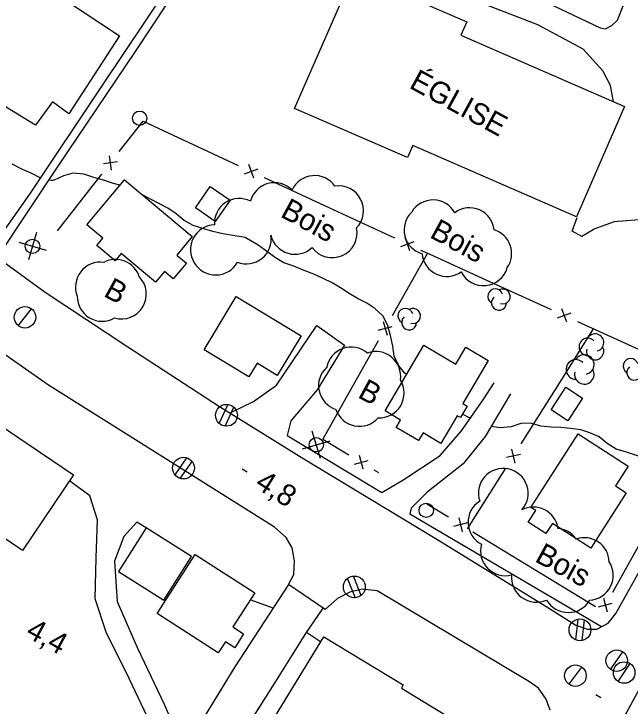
# Model space of a CAD drawing. Extents: x 219136 to 222520, y 5421589 to 5424530.
# Drawn here: x 221345.5 to 221431.4, y 5422839.7 to 5422936.2 of the extents above; entities that cross this region are included whole.
import ezdxf

# ---------------------------------------------------------------- set-up
doc = ezdxf.new("R2010")
doc.units = 0
for name, color, linetype in [('Level 19', 7, 'Continuous'), ('Level 2', 7, 'Continuous'), ('Level 21', 7, 'Continuous'), ('Level 22', 7, 'Continuous'), ('Level 3', 7, 'Continuous'), ('Level 31', 7, 'Continuous'), ('Level 36', 7, 'Continuous'), ('Level 37', 7, 'Continuous'), ('Level 44', 7, 'Continuous')]:
    doc.layers.add(name, color=color, linetype=linetype)

msp = doc.modelspace()

# ---------------------------------------------------------------- linework, layer by layer
at = {"layer": 'Level 19'}
for points in [[(221387.72, 5422952.98), (221414.4, 5422940.39), (221427.18, 5422934.23), (221427.94, 5422934.11), (221428.81, 5422934.58), (221429.59, 5422935.32), (221430.48, 5422937.55), (221435.65, 5422951.12), (221438.05, 5422957.41), (221437.92, 5422960.23), (221435.92, 5422960.8), (221434.29, 5422961.15)], [(221428.64, 5422926.22), (221427.56, 5422928.24), (221424.85, 5422931.29), (221418.54, 5422934.65), (221409.98, 5422937.95), (221405.02, 5422940.24), (221386.21, 5422949.57)], [(221429.06, 5422923.95), (221428.64, 5422926.22)], [(221455.56, 5422899.45), (221450.13, 5422902.97), (221443.75, 5422905.28), (221437.65, 5422907.16), (221433.18, 5422907.51), (221429.15, 5422907.19), (221426.47, 5422906.23), (221424.66, 5422905.18), (221423.3, 5422905.9), (221423.99, 5422907.81)], [(221375.65, 5422880.57), (221378.92, 5422882.16), (221382.13, 5422884.45), (221387.76, 5422892.78), (221391.6, 5422890.02), (221387.79, 5422883.79), (221384.11, 5422879.49), (221383.62, 5422877.42)], [(221396.78, 5422869.49), (221399.87, 5422871.3), (221404.93, 5422874.66), (221407.9, 5422878.09), (221410.98, 5422882.52), (221412.43, 5422884.76)], [(221414.69, 5422883.22), (221411.18, 5422877.3), (221408.1, 5422873.5), (221403.04, 5422869.5), (221400.87, 5422867.3), (221400.71, 5422866.53)], [(221364.01, 5422833.39), (221364.46, 5422835.17), (221364.09, 5422838.27), (221361.6, 5422843.56), (221358.39, 5422850.05), (221356.88, 5422854.66), (221357.03, 5422860.37), (221357.18, 5422865.7), (221356.13, 5422869.01), (221353.3, 5422871.11)], [(221363.96, 5422864.55), (221362.67, 5422865.34), (221360.88, 5422863.37), (221359.54, 5422859.9), (221359.93, 5422854.31), (221362.78, 5422847.82), (221366.47, 5422839.98), (221368.38, 5422835.56), (221369.33, 5422833.77)], [(221381.65, 5422853.35), (221378.47, 5422854.53)], [(221388.25, 5422848.66), (221386.29, 5422849.99)]]:
    msp.add_lwpolyline(points, dxfattribs=at)
at = {"layer": 'Level 2'}
for points in [[(221349.22, 5422913.32), (221348.06, 5422913.94), (221346.75, 5422914.49), (221345.32, 5422915.24)], [(221360.3, 5422912.3), (221359.44, 5422912.57), (221358.01, 5422913.01), (221356.68, 5422913.39), (221355.27, 5422913.87), (221353.77, 5422914), (221352.48, 5422913.62), (221351.24, 5422913.04), (221350.98, 5422912.97), (221350.72, 5422912.95), (221350.43, 5422913.02)], [(221393.49, 5422896.5), (221392.24, 5422897.22), (221391.04, 5422898.01), (221389.86, 5422898.69), (221388.63, 5422899.31), (221387.3, 5422899.91), (221385.96, 5422900.41), (221384.52, 5422901.01), (221383.14, 5422901.5), (221381.98, 5422902.18), (221380.73, 5422903.1), (221379.57, 5422903.95), (221377.77, 5422905.02), (221377.49, 5422905.09), (221376.05, 5422905.29), (221374.65, 5422905.52), (221373.27, 5422905.86), (221372.01, 5422906.21), (221370.52, 5422906.69), (221369.28, 5422907.37), (221368.15, 5422908.31), (221366.99, 5422909.13), (221365.81, 5422909.73), (221364.57, 5422910.36), (221363.44, 5422910.97)], [(221400.25, 5422885.95), (221399.97, 5422886.16), (221399.18, 5422887.15), (221398.53, 5422888.47), (221398.34, 5422889.87), (221397.99, 5422891.37), (221397.56, 5422892.84), (221396.93, 5422894.13), (221395.82, 5422895.11), (221394.7, 5422895.88), (221393.49, 5422896.5)], [(221409.11, 5422879.84), (221408.04, 5422880.39)], [(221433.08, 5422874.39), (221430.88, 5422875.12), (221429.41, 5422875.52), (221428.17, 5422876.34), (221427.05, 5422877.27), (221425.78, 5422877.81), (221424.5, 5422878.22), (221423.07, 5422878.43), (221421.74, 5422878.54), (221420.36, 5422878.61), (221418.92, 5422878.73), (221417.5, 5422879.14), (221416.17, 5422879.1), (221414.79, 5422878.66), (221413.27, 5422878.51), (221412, 5422878.68)]]:
    msp.add_lwpolyline(points, dxfattribs=at)
at = {"layer": 'Level 21'}
for points in [[(221660.64, 5423258.98), (221639.04, 5423219.11), (221616.62, 5423177.95), (221598.48, 5423145.47), (221572.5, 5423097.61), (221544.2, 5423045.77), (221525.59, 5423011.52), (221501.12, 5422966.85), (221480.22, 5422927.93), (221458.39, 5422888.43), (221441.16, 5422857.84), (221426.14, 5422830.08), (221397.61, 5422779.56)], [(221423.8, 5422850.98), (221425.45, 5422850.43), (221426.75, 5422850.45), (221428.3, 5422851.3), (221429.4, 5422852.61), (221432.84, 5422858.87), (221454.87, 5422898.19), (221466.7, 5422919.93), (221474.59, 5422934.2), (221477.45, 5422939.57), (221478.51, 5422941.89), (221478.75, 5422943.99), (221478.29, 5422946.25), (221477.27, 5422947.93), (221476.62, 5422949.49)], [(221306.35, 5422939.09), (221304.13, 5422935.5), (221303.91, 5422933.1), (221304.58, 5422931.79), (221305.42, 5422930.76), (221311.19, 5422926.01), (221341.12, 5422903.76), (221349.92, 5422897.41), (221361.44, 5422889.77), (221374.19, 5422881.48), (221385.95, 5422874.18), (221404.24, 5422863.13), (221419.75, 5422853.58), (221423.8, 5422850.98)], [(221420.22, 5422839.15), (221419.67, 5422840.67), (221418.63, 5422842.21), (221417.37, 5422843.12), (221396.15, 5422855.79), (221394.06, 5422856.01), (221392.34, 5422855.58), (221390.64, 5422854.72), (221388.89, 5422853.19), (221383.79, 5422856.66), (221384.55, 5422858.06), (221384.64, 5422859.98), (221384.3, 5422861.77), (221383.47, 5422863.23), (221381.84, 5422864.64), (221350.38, 5422884.43), (221343.48, 5422889.25), (221333.19, 5422896.69), (221320.73, 5422906.09), (221305.18, 5422917.67), (221293.35, 5422926.32), (221290.79, 5422928), (221290.07, 5422929.29)], [(221383.62, 5422877.42), (221396.78, 5422869.49)], [(221400.71, 5422866.53), (221427.39, 5422850.8)], [(221383.81, 5422856.65), (221376.31, 5422845.19), (221367.09, 5422830.11), (221355.85, 5422811.59), (221345.1, 5422793.68), (221337.42, 5422781.3), (221331.57, 5422773.87), (221324.26, 5422766.14), (221316.39, 5422757.78), (221307.49, 5422749.76)], [(221310.99, 5422746.58), (221319.03, 5422752.77), (221327.48, 5422762), (221333.69, 5422769.57), (221341.7, 5422779.31), (221346.63, 5422786.61), (221352.5, 5422795.29), (221358.52, 5422804.94), (221365.09, 5422815.49), (221371.28, 5422825.96), (221377.09, 5422835.4), (221381.93, 5422843.03), (221386.2, 5422849.85), (221388.61, 5422853.38), (221388.61, 5422853.38)]]:
    msp.add_lwpolyline(points, dxfattribs=at)
at = {"layer": 'Level 22'}
for points in [[(221355.15, 5422963.68), (221361.81, 5422960.61), (221357.7, 5422951.48), (221353.7, 5422953.36), (221352.48, 5422950.5), (221357.52, 5422945.94), (221358.78, 5422948.69), (221369.57, 5422943.8), (221357.78, 5422926.18), (221347.72, 5422911.07), (221342.06, 5422903.08)], [(221343.23, 5422902.24), (221351.73, 5422914.96), (221362.51, 5422930.95), (221371.7, 5422944.87)]]:
    msp.add_lwpolyline(points, dxfattribs=at)
at = {"layer": 'Level 3'}
for p, q in [((221377.35, 5422872.77), (221378.06, 5422872.39)), ((221426.6, 5422841.32), (221427.3, 5422840.94))]:
    msp.add_line(p, q, dxfattribs=at)
at = {"layer": 'Level 31'}
for points in [[(221360.24, 5422933.13), (221353.2, 5422922.26), (221350.95, 5422923.93), (221348.55, 5422920.67), (221338.7, 5422926.69), (221338.23, 5422925.26), (221335.26, 5422926.46), (221335.77, 5422928.46), (221327.12, 5422934.55), (221329.32, 5422938.02), (221326.82, 5422939.47), (221332.15, 5422948.09), (221326.32, 5422950.71), (221329.65, 5422957.64), (221330.46, 5422957.36), (221331.4, 5422959.45), (221335.09, 5422957.73), (221336.92, 5422961.27), (221351.02, 5422954.62), (221346.36, 5422944.8), (221351.35, 5422942.22), (221349.88, 5422940.06)], [(221392.87, 5422941.92), (221408.61, 5422935.06), (221407.81, 5422933.21), (221430.59, 5422923.29), (221423.9, 5422907.92), (221401.11, 5422917.84), (221400.38, 5422916.15), (221384.63, 5422923.01)], [(221360.94, 5422913.06), (221370.39, 5422905.15), (221368.24, 5422902.58), (221369.59, 5422901.46), (221367.75, 5422899.25), (221366.53, 5422900.27), (221365.28, 5422898.78), (221360.5, 5422902.79), (221359.64, 5422901.77), (221357.1, 5422903.9), (221357.96, 5422904.93), (221355.71, 5422906.81)], [(221375.67, 5422910.21), (221373.59, 5422907.24), (221370.83, 5422909.17), (221372.9, 5422912.14)], [(221376.52, 5422896.78), (221385.55, 5422891.32), (221382.22, 5422885.8), (221379.41, 5422887.5), (221378.26, 5422885.6), (221372.04, 5422889.37)], [(221397.24, 5422880.86), (221402.64, 5422890), (221407.11, 5422887.36), (221408.5, 5422889.72), (221411.61, 5422887.88), (221408.06, 5422881.87), (221408.69, 5422881.5), (221407.76, 5422879.92), (221407.29, 5422880.19), (221405.01, 5422876.33), (221402.53, 5422877.79), (221401.9, 5422876.73), (221398.81, 5422878.56), (221399.41, 5422879.58)], [(221420.39, 5422880.99), (221422.42, 5422884.15), (221424.75, 5422882.65), (221422.71, 5422879.49)], [(221343.18, 5422879.16), (221353.87, 5422871.96), (221346.75, 5422861.39), (221336.06, 5422868.59)], [(221417.56, 5422867.39), (221424.15, 5422877.65), (221431.1, 5422873.18), (221429.33, 5422870.44), (221430.84, 5422869.46), (221425.88, 5422861.75), (221420.55, 5422865.18), (221419.63, 5422863.76), (221417.17, 5422865.34), (221418.22, 5422866.97)], [(221363.96, 5422864.55), (221360.13, 5422858.48), (221366.44, 5422854.5), (221370.27, 5422860.57)], [(221365.51, 5422852.61), (221370.82, 5422860.85), (221379.1, 5422855.51), (221376.04, 5422850.76), (221377.55, 5422849.78), (221376.3, 5422847.85), (221375, 5422848.69), (221374, 5422847.14)], [(221388.7, 5422849.4), (221399.77, 5422842.67), (221399.51, 5422842.24), (221410.81, 5422835.37), (221410.1, 5422834.19), (221410.64, 5422833.86), (221409.45, 5422831.89), (221408.65, 5422832.38), (221406.5, 5422828.84), (221396.76, 5422834.76), (221394.14, 5422830.45), (221388.91, 5422833.62), (221387.12, 5422830.67), (221379.96, 5422835.01)]]:
    msp.add_lwpolyline(points, close=True, dxfattribs=at)
at = {"layer": 'Level 36'}
for p, q in [((221348.69, 5422905.72), (221347.59, 5422901.89)), ((221346.23, 5422904.36), (221350.06, 5422903.26)), ((221346.16, 5422892.72), (221348.02, 5422895.08)), ((221375.36, 5422881.75), (221374.12, 5422879.13)), ((221374.96, 5422878.75), (221376.2, 5422881.37)), ((221388.23, 5422874.22), (221387.1, 5422878.05)), ((221385.75, 5422875.57), (221389.58, 5422876.7)), ((221369.61, 5422874.34), (221367.96, 5422871.95)), ((221368.73, 5422871.44), (221370.38, 5422873.83)), ((221393.93, 5422855.16), (221392.83, 5422857.85)), ((221391.99, 5422857.48), (221393.09, 5422854.79)), ((221424.09, 5422851.84), (221423.78, 5422848.96)), ((221424.69, 5422848.88), (221425, 5422851.76)), ((221428.63, 5422844.83), (221430.37, 5422847.27)), ((221429.72, 5422843.13), (221431.36, 5422845.65)), ((221422.85, 5422842.75), (221424.65, 5422845.15))]:
    msp.add_line(p, q, dxfattribs=at)
for centre, radius in [((221363.066, 5422921.643), 1), ((221348.143, 5422903.797), 1), ((221347.094, 5422893.908), 1.5), ((221375.153, 5422880.246), 1.518), ((221387.67, 5422876.14), 1), ((221369.178, 5422872.893), 1.518), ((221402.97, 5422867), 1), ((221392.962, 5422856.328), 1.518), ((221424.385, 5422850.354), 1.518), ((221429.503, 5422846.058), 1.5), ((221423.753, 5422843.958), 1.5), ((221430.543, 5422844.398), 1.5)]:
    msp.add_circle(centre, radius, dxfattribs=at)
at = {"layer": 'Level 37'}
for p, q in [((221359.13, 5422914.43), (221358.88, 5422916.42)), ((221360, 5422915.55), (221358.01, 5422915.3)), ((221378.95, 5422913.3), (221378.26, 5422915.18)), ((221377.67, 5422913.9), (221379.55, 5422914.58)), ((221400.71, 5422903.18), (221400.03, 5422905.06)), ((221399.43, 5422903.77), (221401.31, 5422904.46)), ((221421.27, 5422893.81), (221423.14, 5422894.51)), ((221422.56, 5422893.22), (221421.85, 5422895.09)), ((221396.3, 5422892.1), (221398.23, 5422892.64)), ((221396.99, 5422893.33), (221397.53, 5422891.4)), ((221415.35, 5422873.59), (221414.91, 5422875.54)), ((221394.19, 5422872.72), (221393.7, 5422874.66)), ((221416.1, 5422874.79), (221414.15, 5422874.35)), ((221392.97, 5422873.45), (221394.91, 5422873.94)), ((221407.53, 5422865.98), (221408, 5422864.03)), ((221408.74, 5422865.24), (221406.79, 5422864.77)), ((221426.95, 5422853.54), (221428.88, 5422854.08)), ((221427.65, 5422854.78), (221428.19, 5422852.85))]:
    msp.add_line(p, q, dxfattribs=at)
for points in [[(221360.23, 5422917), (221363.54, 5422921.25), (221367.73, 5422919.3)], [(221367.73, 5422919.3), (221376.79, 5422915.08)], [(221351.63, 5422905.96), (221357.78, 5422913.85)], [(221380.42, 5422913.4), (221389.49, 5422909.18)], [(221389.49, 5422909.18), (221398.56, 5422904.96)], [(221402.18, 5422903.27), (221403.46, 5422902.68), (221411.28, 5422899.12)], [(221403.14, 5422902.83), (221398.24, 5422894.11)], [(221411.28, 5422899.12), (221420.38, 5422894.99)], [(221424.03, 5422893.33), (221433.13, 5422889.19)], [(221421.52, 5422884.73), (221426.28, 5422892.3)], [(221396.28, 5422890.62), (221391.38, 5422881.91)], [(221416.19, 5422876.26), (221421.52, 5422884.73)], [(221391.38, 5422881.91), (221388.57, 5422876.9), (221392.22, 5422874.72)], [(221395.66, 5422872.67), (221396.34, 5422872.26)], [(221408.74, 5422864.41), (221414.06, 5422872.88)], [(221406.06, 5422866.05), (221403.05, 5422867.88)], [(221418.01, 5422858.76), (221409.47, 5422863.97)], [(221433.8, 5422864.27), (221428.9, 5422855.56)], [(221426.55, 5422853.56), (221418.01, 5422858.76)]]:
    msp.add_lwpolyline(points, dxfattribs=at)
at = {"layer": 'Level 44'}
for centre, radius, start, end in [((221387.429, 5422910.19), 3.464, 35.14999, 155.14999), ((221381.841, 5422909.192), 3.464, 45.09197, 165.09197), ((221390.771, 5422908.758), 3.464, 316.48854, 98.45723), ((221376.929, 5422906.992), 3.464, 63.16585, 183.16585), ((221403.92, 5422906.796), 3.464, 29.07002, 149.07002), ((221409.006, 5422905.693), 3.464, 6.46619, 126.46619), ((221403.355, 5422906.085), 3.464, 134.00254, 254.00254), ((221373.606, 5422903.339), 3.464, 92.24268, 212.24268), ((221389.89, 5422905.677), 3.464, 216.2172, 11.58379), ((221411.409, 5422902.779), 3.464, 325.62432, 72.53638), ((221377.922, 5422904.803), 3.464, 248.91426, 8.91426), ((221384.713, 5422906.145), 3.464, 193.44208, 313.44208), ((221405.851, 5422903.06), 3.464, 185.05881, 305.05881), ((221357.591, 5422898.127), 3.464, 81.94684, 201.94684), ((221359.718, 5422898.507), 3.464, 17.52962, 118.30052), ((221373.653, 5422903.263), 3.464, 210.763, 330.763), ((221410.938, 5422901.776), 3.464, 206.61204, 344.02567), ((221360.535, 5422897.139), 3.464, 253.71336, 44.11568), ((221412.585, 5422896.831), 1.046, 15.90681, 238.59117), ((221413.625, 5422896.809), 1.046, 253.08531, 118.77391), ((221357.842, 5422896.82), 3.464, 179.79565, 299.79565), ((221413.092, 5422895.916), 1.046, 131.23912, 358.6962), ((221400.085, 5422894.101), 1.046, 15.90681, 238.59117), ((221401.125, 5422894.079), 1.046, 253.08531, 118.77391), ((221400.592, 5422893.186), 1.046, 131.23912, 358.6962), ((221426.501, 5422890.394), 1.207, 282.26915, 149.72624), ((221425.463, 5422889.791), 1.207, 44.11535, 269.80394), ((221392.524, 5422886.299), 3.464, 49.39414, 169.39414), ((221426.501, 5422889.187), 1.207, 166.93684, 29.62121), ((221395.956, 5422885.671), 3.464, 351.59946, 109.86795), ((221424.988, 5422887.32), 1.365, 282.26915, 149.72624), ((221423.814, 5422886.637), 1.365, 44.11535, 269.80394), ((221431.455, 5422887.111), 1.046, 15.90681, 238.59117), ((221391.448, 5422884.372), 3.464, 132.246, 252.246), ((221431.962, 5422886.196), 1.046, 131.23912, 358.6962), ((221424.988, 5422885.955), 1.365, 166.93684, 29.62121), ((221396.433, 5422883.348), 3.464, 267.35762, 31.62726), ((221393.675, 5422882.178), 3.464, 198.60831, 318.60831), ((221413.703, 5422869.375), 3.464, 78.46804, 198.46804), ((221413.709, 5422869.373), 3.464, 318.55838, 78.55838), ((221412.27, 5422865.35), 3.464, 122.32908, 242.32908), ((221417.891, 5422864.001), 3.464, 8.20346, 117.23983), ((221421.006, 5422861.045), 3.464, 34.42734, 84.80812), ((221424.987, 5422859.727), 3.464, 1.8301, 108.92463), ((221413.999, 5422861.355), 3.464, 164.48234, 284.48234), ((221425.55, 5422857.942), 3.464, 273.18335, 33.18335), ((221418.313, 5422857.662), 3.464, 174.37425, 294.37425), ((221422.749, 5422856.227), 3.464, 209.77344, 329.77344)]:
    msp.add_arc(centre, radius, start, end, dxfattribs=at)

# ---------------------------------------------------------------- texts
at = {"layer": 'Level 3'}
for s, rotation, p in [('4,8', 327.99049, (221378.96, 5422870.26)), ('4,4', 331.383, (221347.04, 5422849.48))]:
    msp.add_text(s, height=3, rotation=rotation, dxfattribs=at).set_placement(p)
at = {"layer": 'Level 31'}
msp.add_text('ÉGLISE', height=3, rotation=331.383, dxfattribs=at).set_placement((221400.45, 5422925.95))
at = {"layer": 'Level 44'}
for s, p in [('Bois', (221382.52, 5422908)), ('Bois', (221403.31, 5422905.12)), ('B', (221357.9, 5422896.92)), ('B', (221393.29, 5422882.82)), ('Bois', (221417.95, 5422859.96))]:
    msp.add_text(s, height=3, rotation=331.35475, dxfattribs=at).set_placement(p)

doc.saveas('drawing.dxf')
